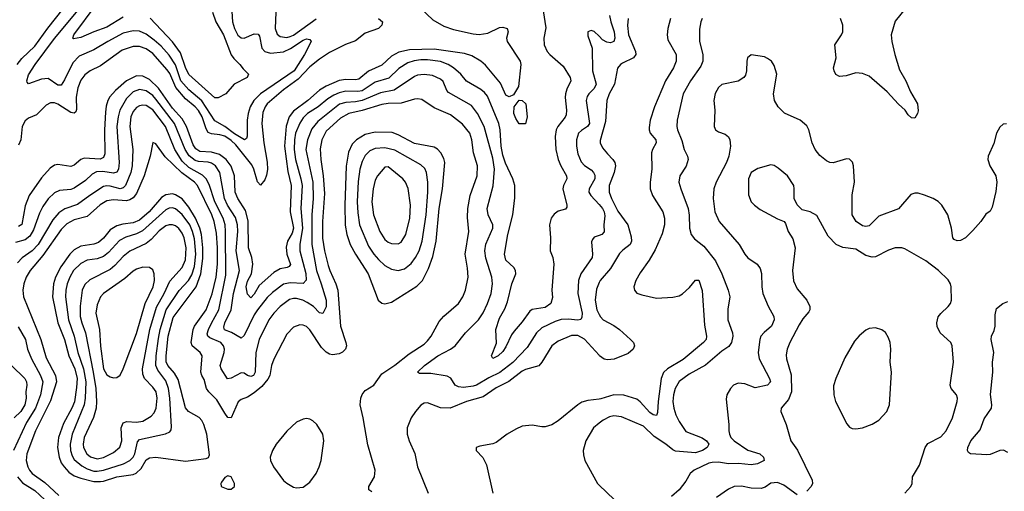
# Model space of a CAD drawing. Header units: inches. Extents: x 1649636 to 1815363, y 506543 to 641975.
# Tile 338 of 656: x 1706457 to 1712477, y 601461 to 604343. Entities that reach past the tile are written whole.
import ezdxf

# ---------------------------------------------------------------- set-up
doc = ezdxf.new("R2010")
doc.units = ezdxf.units.IN
doc.header["$MEASUREMENT"] = 0
doc.layers.add('B7600', color=7, linetype='Continuous')
doc.layers.add('B7610', color=7, linetype='Continuous')

msp = doc.modelspace()

# ---------------------------------------------------------------- linework, layer by layer
at = {"layer": 'B7600', "color": 5}
for points, elevation in [([(1706441.4, 604070), (1706470, 604105.9), (1706550, 604182.2), (1706627.9, 604292.1), (1706769.3, 604470)], 580), ([(1707752.9, 604392.8), (1707758.5, 604330), (1707769.5, 604290), (1707790, 604249.1), (1707810, 604233), (1707830, 604230.2), (1707890, 604256.3), (1707914.7, 604254.7), (1707923.2, 604243.2), (1707937.8, 604170), (1707955.2, 604150), (1707990, 604139), (1708070, 604147.4), (1708113.5, 604166.5), (1708190, 604217.8), (1708210, 604226), (1708230, 604223), (1708239.5, 604210), (1708197.1, 604130), (1708134, 604030), (1707928.9, 603891.1), (1707887.3, 603850), (1707865.5, 603810), (1707852.8, 603770), (1707847.8, 603730), (1707847.9, 603632.1), (1707843, 603617), (1707831.3, 603608.7), (1707770, 603645.8), (1707710, 603691.4), (1707650, 603724.6), (1707570, 603847.2), (1707490, 603915.4), (1707441.5, 603970), (1707410, 604067.2), (1707370, 604126.6), (1707320.9, 604180.9), (1707279.2, 604219.2), (1707230, 604254.7), (1707190, 604272.9), (1707150, 604276.2), (1707090, 604260.6), (1706994.7, 604210), (1706910, 604158.3), (1706820.1, 604119.9), (1706780.8, 604079.2), (1706730, 603975.1), (1706710, 603943.9), (1706690, 603943.2), (1706630, 603984.1), (1706590, 603980.2), (1706510, 603951.6), (1706501.4, 603961.4), (1706499.2, 603970), (1706510, 604005.7), (1706551.5, 604070), (1706670, 604228.4), (1706833.8, 604426.2)], 560), ([(1707090, 604358), (1706990, 604298.7), (1706909.7, 604270.3), (1706830, 604234.5), (1706785.8, 604225.8), (1706782.4, 604230), (1706787.6, 604250), (1706925, 604435)], 540), ([(1709657.8, 604397.8), (1709673.1, 604293.1), (1709660.8, 604230), (1709663.2, 604190), (1709682.5, 604150), (1709697.7, 604130), (1709779.7, 604059.7), (1709822.2, 603990), (1709827.5, 603970), (1709802, 603918), (1709793.3, 603890), (1709791.2, 603868.8), (1709799.8, 603790), (1709798.5, 603761.5), (1709792.8, 603747.2), (1709746.3, 603690), (1709738, 603670), (1709730.7, 603629.3), (1709734.8, 603550), (1709749.5, 603490), (1709765.3, 603450), (1709799.5, 603390), (1709802.7, 603370), (1709782, 603330), (1709776.8, 603310), (1709802.3, 603210), (1709801.3, 603198.7), (1709793.7, 603186.3), (1709750, 603172.9), (1709724.4, 603155.6), (1709707.3, 603130), (1709695.9, 603090), (1709702.7, 603010), (1709700.3, 602930), (1709717, 602890), (1709722.6, 602850), (1709710.3, 602690.3), (1709714.2, 602645.8), (1709704.9, 602610), (1709670, 602585.4), (1709590, 602573.3), (1709576.8, 602563.2), (1709530, 602497.2), (1709479.3, 602440.7), (1709463.3, 602416.7), (1709430, 602343.6), (1709410, 602315.1), (1709383, 602290), (1709350, 602273.2), (1709341.6, 602290), (1709372.3, 602367.7), (1709369, 602450), (1709390, 602518.7), (1709422.5, 602577.5), (1709439.7, 602620.3), (1709466.1, 602730), (1709489.9, 602790), (1709488.4, 602810), (1709478.6, 602830), (1709430, 602873), (1709420.6, 602910), (1709440.5, 603030), (1709471, 603151), (1709484.9, 603255.1), (1709483.4, 603330), (1709471.3, 603370), (1709426.7, 603466.7), (1709410, 603515.1), (1709400.4, 603570), (1709393.8, 603670), (1709386.8, 603710), (1709316.1, 603876.1), (1709298.9, 603898.9), (1709277.2, 603917.2), (1709188.5, 603968.5), (1709155, 604010), (1709109.8, 604050), (1709076.5, 604070), (1709030, 604087.4), (1708950, 604097.8), (1708910, 604098.2), (1708867.8, 604092.2), (1708830, 604080.6), (1708774.3, 604045.7), (1708714.2, 603985.8), (1708630, 603962), (1708550, 603909.6), (1708524.5, 603904.5), (1708450, 603905.8), (1708410, 603896.8), (1708377.4, 603882.6), (1708340.6, 603859.4), (1708280.7, 603810), (1708215.7, 603770), (1708190, 603744.3), (1708169.3, 603710.7), (1708144, 603650), (1708137.1, 603610), (1708135.5, 603550), (1708143, 603490), (1708176.6, 603370), (1708183.6, 603330), (1708176.2, 603190), (1708185.3, 603070), (1708169.7, 602970), (1708169.7, 602930), (1708207, 602793), (1708207.8, 602752.2), (1708189.5, 602730.5), (1708110, 602736.1), (1708070, 602726.6), (1708002.9, 602677.1), (1707970, 602645.4), (1707910, 602569.9), (1707890, 602539.1), (1707830, 602414.5), (1707810, 602397.4), (1707751.4, 602431.4), (1707708.9, 602448.9), (1707704.1, 602464.1), (1707711, 602490), (1707749.9, 602570), (1707764.6, 602670), (1707801.1, 602810), (1707780.1, 602930), (1707790.7, 603050), (1707789.1, 603090), (1707775.4, 603135.4), (1707727, 603210), (1707708.2, 603250), (1707681.3, 603410), (1707654.3, 603450), (1707630, 603466.3), (1707610, 603472.1), (1707550, 603476.9), (1707530, 603483.5), (1707492.2, 603512.2), (1707468.7, 603550), (1707402.6, 603710), (1707290, 603858.8), (1707270, 603880.6), (1707230, 603909.5), (1707190, 603917.5), (1707150, 603903.1), (1707110, 603862.5), (1707069.2, 603790), (1707057.9, 603750), (1707051.2, 603690), (1707064.4, 603470), (1707060.1, 603430), (1707050, 603410.8), (1707030, 603405), (1706964.6, 603415.4), (1706926.5, 603413.5), (1706900.1, 603399.9), (1706858.3, 603361.7), (1706790, 603314.5), (1706770, 603305.6), (1706700, 603300), (1706670, 603285.7), (1706630, 603248.9), (1706597.6, 603202.4), (1706578.4, 603161.6), (1706541.4, 603058.6), (1706518.6, 603021.4), (1706490, 602998.5), (1706430, 602981.6)], 640), ([(1708910, 604410.9), (1708982.6, 604342.6), (1709050, 604303.4), (1709110, 604284.1), (1709230, 604256.7), (1709266.9, 604253.1), (1709319.2, 604260.8), (1709390, 604295.2), (1709410, 604297.3), (1709438, 604290), (1709444, 604270), (1709433.4, 604230), (1709438.3, 604210), (1709517.6, 604090), (1709521.6, 604070), (1709505.8, 603934.2), (1709475.2, 603884.8), (1709450, 603872), (1709430, 603883), (1709396.6, 603956.6), (1709305.6, 604065.6), (1709276.3, 604090), (1709221.9, 604121.9), (1709176.9, 604136.9), (1708990, 604162.9), (1708839.8, 604160.2), (1708775.2, 604144.8), (1708730, 604121.6), (1708670, 604065.8), (1708590.1, 604029.9), (1708530, 603981), (1708510, 603976.1), (1708450, 603977.1), (1708410, 603971.1), (1708330, 603938.2), (1708290, 603912.9), (1708218, 603850), (1708130, 603783.8), (1708104.8, 603750), (1708086.6, 603693.4), (1708076.3, 603570), (1708096.2, 603416.2), (1708116.2, 603330), (1708110.4, 603170), (1708130.9, 603070), (1708121.9, 603038.1), (1708094.3, 602990), (1708086, 602954), (1708090.4, 602910), (1708111.6, 602848.4), (1708104.1, 602835.9), (1708092.7, 602830), (1708050, 602821.4), (1708010, 602799.3), (1707921.6, 602718.4), (1707890, 602665.8), (1707870, 602644.5), (1707850, 602667), (1707842.3, 602710), (1707850, 602745.2), (1707873.4, 602790), (1707882.4, 602850), (1707875.9, 602890), (1707855.1, 602950), (1707854.2, 603114.2), (1707836.6, 603176.6), (1707790.2, 603250.2), (1707773.4, 603290), (1707769.9, 603390), (1707750, 603447.4), (1707719.2, 603490), (1707679, 603519), (1707630, 603534.9), (1707558.9, 603538.9), (1707533.9, 603553.9), (1707518.3, 603578.3), (1707475.6, 603690), (1707450, 603738), (1707390, 603801.9), (1707305.8, 603925.8), (1707250, 603978.3), (1707210, 603998.9), (1707170, 603999.9), (1707110, 603970.4), (1707041.4, 603910), (1707008, 603872), (1706995.1, 603850), (1706985.2, 603814.8), (1706981.5, 603778.5), (1706975.4, 603670), (1706976.2, 603523.8), (1706970, 603501.2), (1706948, 603492), (1706850, 603498.1), (1706830.6, 603489.4), (1706790, 603453.5), (1706770, 603446), (1706690, 603459.1), (1706670, 603454.1), (1706642.9, 603437.1), (1706590, 603378), (1706514, 603270), (1706490, 603206.3), (1706470, 603092.6), (1706450, 603080.5)], 620), ([(1707636.3, 604390), (1707656.2, 604330), (1707703.3, 604250), (1707748.8, 604128.8), (1707765.5, 604105.5), (1707803.6, 604070), (1707822.2, 604042.2), (1707856.3, 604010), (1707847.7, 603990), (1707768, 603950), (1707717.3, 603890), (1707670, 603865.1), (1707650, 603865.1), (1707490, 604008.2), (1707470, 604051.7), (1707440.8, 604140.8), (1707390, 604208.4), (1707253.4, 604353.4)], 540), ([(1708023.8, 604390), (1708019.4, 604290), (1708030, 604254.9), (1708050, 604240.5), (1708090, 604234.9), (1708110, 604239.9), (1708130, 604249.7), (1708270, 604347.8)], 580), ([(1708650.3, 604350), (1708675.6, 604330), (1708671.8, 604310), (1708650, 604289.8), (1708570, 604260.2), (1708510, 604215.2), (1708447.8, 604192.2), (1708350, 604143), (1708290, 604103), (1708230, 604054.4), (1708160.1, 603979.9), (1708070, 603914.6), (1707970.6, 603830), (1707957.4, 603810), (1707944.3, 603775.7), (1707937.4, 603710), (1707949.7, 603590), (1707970, 603473.4), (1707972.1, 603427.9), (1707966.6, 603393.4), (1707955.2, 603364.9), (1707930, 603333), (1707910, 603353.3), (1707888.8, 603430), (1707875.9, 603455.9), (1707778.1, 603578.1), (1707750, 603604.4), (1707710, 603631.1), (1707680.4, 603640.4), (1707630, 603646.1), (1707610, 603654), (1707596.5, 603676.5), (1707572.4, 603750), (1707550, 603788.4), (1707530, 603811.8), (1707470, 603860.8), (1707411.4, 603930), (1707374, 604014), (1707357.6, 604037.6), (1707270, 604136.7), (1707230, 604165.4), (1707190, 604179.2), (1707150, 604179.2), (1707082.9, 604157.1), (1706950, 604060.7), (1706888, 604030), (1706854.4, 604005.6), (1706830, 603973.1), (1706812.5, 603927.5), (1706801.7, 603870), (1706804.6, 603795.4), (1706799.3, 603780.7), (1706790, 603772.5), (1706770, 603777.1), (1706690, 603827.4), (1706670, 603834.9), (1706644.8, 603835.2), (1706618.7, 603821.3), (1706558.7, 603761.3), (1706510, 603741.8), (1706490, 603726), (1706472.2, 603690), (1706463.5, 603610), (1706450, 603577.6)], 580), ([(1710000, 604241.9), (1709970, 604270.8), (1709950, 604277.4), (1709930.5, 604269.5), (1709930, 604244.7), (1709957.6, 604170), (1709959, 604030), (1709981.4, 603950), (1709970, 603922), (1709937.1, 603890), (1709926.5, 603873.5), (1709920.2, 603850), (1709939.8, 603710), (1709929.2, 603690), (1709892.8, 603667.2), (1709874.3, 603650), (1709860.8, 603610), (1709861.1, 603570), (1709870, 603523.8), (1709890, 603474.6), (1709910, 603453.2), (1709950, 603426.3), (1709965.2, 603410), (1709973.4, 603393.4), (1709973, 603370), (1709938.2, 603310), (1709936.9, 603290), (1709949.2, 603270), (1710000, 603213.4)], 660), ([(1710000, 603024.3), (1709970, 603014.3), (1709959, 603001), (1709953.3, 602986.7), (1709959.7, 602910), (1709956.2, 602890), (1709888.8, 602791.2), (1709874.2, 602750), (1709869.5, 602670.5), (1709895.2, 602550), (1709894.4, 602525.6), (1709888.8, 602511.2), (1709870, 602506.5), (1709810, 602513.7), (1709767.9, 602512.1), (1709730, 602499.6), (1709650, 602460.2), (1709617, 602430), (1709560.3, 602339.7), (1709471.6, 602248.4), (1709392.7, 602187.3), (1709324.4, 602155.6), (1709250.2, 602110), (1709230, 602103), (1709170, 602096.7), (1709139.7, 602099.7), (1709119.4, 602110), (1709092.7, 602152.7), (1709070, 602165.9), (1708970, 602181.3), (1708902.3, 602182.3), (1708889.5, 602189.5), (1708931.7, 602230), (1709013, 602290), (1709091.1, 602330), (1709119.1, 602350), (1709183.5, 602430), (1709261.2, 602510), (1709290, 602551.6), (1709318, 602610), (1709338.6, 602670), (1709347.5, 602730), (1709344.1, 602770), (1709307, 602887), (1709301.3, 602930), (1709307.6, 602972.4), (1709349.8, 603070), (1709350.5, 603090.5), (1709321.8, 603150), (1709315.8, 603190), (1709351.9, 603328.1), (1709359.5, 603430), (1709350, 603497.4), (1709296.4, 603690), (1709256.4, 603770), (1709218.6, 603818.6), (1709079.1, 603899.1), (1709068.2, 603910), (1709045.2, 603965.2), (1709030, 603980.2), (1708981.7, 604001.7), (1708930, 604009.4), (1708890, 604004.3), (1708870, 603996.7), (1708747.1, 603912.9), (1708663.8, 603896.2), (1708550, 603849), (1708510, 603841.5), (1708450, 603838.4), (1708412.9, 603827.1), (1708279.1, 603720.9), (1708243.3, 603676.7), (1708217.3, 603610), (1708206.5, 603550), (1708249.4, 603350), (1708251.5, 603250), (1708242.7, 603150), (1708242, 602970), (1708271.2, 602810), (1708300.7, 602730), (1708330, 602630.4), (1708330, 602589.5), (1708310, 602547.1), (1708290, 602552.9), (1708253.8, 602590), (1708215.3, 602615.3), (1708187.4, 602630), (1708150, 602640.6), (1708130, 602640.4), (1708106.8, 602633.2), (1708049.4, 602590), (1708010.1, 602550), (1707979.5, 602510), (1707921, 602390), (1707899.6, 602310), (1707896.8, 602190), (1707886.7, 602170), (1707870, 602162.3), (1707850, 602168.9), (1707830, 602183.8), (1707810, 602185), (1707750, 602152.7), (1707728.1, 602148.1), (1707688.3, 602210), (1707683, 602230), (1707707.3, 602310), (1707707.9, 602330), (1707702.3, 602350), (1707686.3, 602370), (1707619.1, 602399.1), (1707606.5, 602410), (1707603.7, 602423.7), (1707610.8, 602450), (1707629.8, 602489.8), (1707673.8, 602570), (1707717.7, 602782.3), (1707715.9, 603050), (1707712.1, 603090), (1707700.8, 603130), (1707650, 603230), (1707615.6, 603335.6), (1707597.4, 603370), (1707574.1, 603394.1), (1707490, 603440.8), (1707450, 603479.7), (1707406.1, 603550), (1707348.5, 603690), (1707270, 603792.6), (1707230, 603818.5), (1707210, 603821.6), (1707190, 603818), (1707170, 603806.8), (1707150, 603782.3), (1707136.5, 603750), (1707130.1, 603690), (1707148.8, 603550), (1707144.4, 603450), (1707136.3, 603410), (1707102.7, 603330), (1707090, 603316.5), (1707070, 603310.4), (1707010, 603325.5), (1706990, 603327.5), (1706970, 603323.4), (1706884.8, 603270), (1706810, 603213.5), (1706732.7, 603187.3), (1706696.5, 603163.5), (1706660.1, 603119.9), (1706570, 602969.9), (1706532.3, 602930), (1706471.5, 602888.6), (1706442.9, 602857.1)], 660), ([(1708610, 601459.2), (1708591.6, 601470), (1708592.1, 601490), (1708625.6, 601550), (1708629.9, 601590), (1708586.3, 601746.3), (1708557.8, 601910), (1708538.6, 601990), (1708542.6, 602030), (1708550, 602054), (1708570, 602076.5), (1708621.6, 602110), (1708670, 602180.3), (1708750, 602231.9), (1708838.9, 602301.1), (1708930, 602361.4), (1708950, 602380.2), (1708972.2, 602410), (1709020.6, 602499.4), (1709050, 602531.1), (1709138.8, 602610), (1709167.2, 602650), (1709183.2, 602690), (1709198.6, 602770), (1709195.2, 602824.8), (1709180.7, 602910), (1709202, 603050), (1709195.5, 603135.5), (1709197.1, 603190), (1709211, 603270), (1709254.2, 603390), (1709256.9, 603450), (1709231.6, 603530), (1709222.1, 603610), (1709209.1, 603649.1), (1709164.7, 603704.7), (1709090, 603762.3), (1708990, 603804.9), (1708914.9, 603854.9), (1708890, 603860.3), (1708870, 603857.8), (1708790, 603832.8), (1708710, 603831), (1708670, 603824.7), (1708551.3, 603788.7), (1708470, 603769.6), (1708418.4, 603741.6), (1708330, 603663.2), (1708303.5, 603610), (1708294.7, 603554.7), (1708297.3, 603490), (1708312.1, 603390), (1708320.5, 603280.5), (1708307.2, 603110), (1708307.9, 603007.9), (1708319.5, 602930), (1708341.8, 602841.8), (1708352.1, 602810), (1708390.1, 602730), (1708401.6, 602690), (1708419.1, 602470), (1708451.3, 602370), (1708454, 602350), (1708449.5, 602330.5), (1708430, 602310.8), (1708410, 602302), (1708370, 602295.7), (1708350, 602299.4), (1708330, 602311.5), (1708301.1, 602341.1), (1708230, 602448.2), (1708210, 602468.3), (1708190, 602477.7), (1708170, 602479.1), (1708130, 602463.5), (1708090, 602420.7), (1708010, 602268), (1707995.9, 602230), (1707985.9, 602170), (1707974.1, 602145.9), (1707937.6, 602102.4), (1707890, 602063.8), (1707850, 602037.7), (1707810, 602023.1), (1707792.3, 602007.7), (1707750, 601911.1), (1707730, 601912.8), (1707710, 601938.5), (1707661.4, 602021.4), (1707612.7, 602070), (1707598.7, 602090), (1707583.7, 602143.7), (1707569.4, 602169.4), (1707563.7, 602190), (1707572.2, 602290), (1707560.8, 602310), (1707510.6, 602350), (1707506, 602370), (1707517.4, 602450), (1707526.3, 602470), (1707595.8, 602570), (1707632.6, 602667.4), (1707658.5, 602770), (1707666, 602850), (1707666.1, 602950), (1707659.1, 603039.1), (1707646.1, 603110), (1707632, 603150), (1707544.2, 603330), (1707526.3, 603350), (1707447.9, 603407.9), (1707346.1, 603506.1), (1707290, 603585.6), (1707270, 603594), (1707253.7, 603510), (1707218, 603390), (1707170, 603282), (1707150, 603253.9), (1707130, 603242.3), (1707110, 603237.4), (1707030, 603243.5), (1706990, 603237), (1706948.4, 603211.6), (1706870, 603140.7), (1706790, 603119.5), (1706744.1, 603095.9), (1706710, 603060.8), (1706598.4, 602901.6), (1706520.1, 602810), (1706496.8, 602770), (1706481.4, 602730), (1706475, 602690), (1706480.6, 602650), (1706584.9, 602390), (1706617.5, 602277.5), (1706675.2, 602170), (1706681.8, 602130), (1706645.3, 602014.7), (1706552.8, 601830), (1706499.7, 601690), (1706495.3, 601650), (1706506.5, 601610), (1706516.9, 601590), (1706532.8, 601570), (1706610, 601516), (1706696, 601436)], 680), ([(1710000, 602737.9), (1709982.8, 602697.2), (1709974.8, 602630), (1709986.4, 602570), (1710000, 602541.9)], 680), ([(1706447.3, 602467.3), (1706491.1, 602390), (1706504.3, 602330), (1706528.5, 602270), (1706584.6, 602170), (1706597.5, 602130), (1706584.1, 602050), (1706553.3, 601970), (1706498.8, 601881.2), (1706417.8, 601710)], 660), ([(1710000, 602292.4), (1709910, 602391), (1709870, 602413.2), (1709830, 602414.4), (1709750, 602379.8), (1709710, 602350.8), (1709650.2, 602250), (1709630, 602228.1), (1709550, 602206), (1709530, 602195.9), (1709447.2, 602132.8), (1709370, 602094.4), (1709290, 602038.9), (1709189.4, 602010.6), (1709089, 601969), (1709030.6, 601970.6), (1708950, 602003), (1708930, 601999.7), (1708910, 601987.8), (1708876, 601950), (1708850, 601909.5), (1708825.8, 601850), (1708826, 601810), (1708837.8, 601770), (1708872.3, 601692.3), (1708888.4, 601610), (1708954.3, 601450)], 680), ([(1706405.5, 602230), (1706487.5, 602150), (1706498.4, 602130), (1706500.4, 602110), (1706494.4, 602070), (1706496.9, 602030), (1706487.8, 601990), (1706462.6, 601950), (1706422.7, 601910)], 640), ([(1710000, 602024.6), (1709930, 602017), (1709894.6, 602005.4), (1709870, 601989.8), (1709750, 601891.1), (1709710, 601867.4), (1709670, 601856.4), (1709650, 601855.6), (1709590, 601865.7), (1709530, 601858.9), (1709490, 601842), (1709437.1, 601810), (1709370, 601759.7), (1709350, 601751.3), (1709270, 601738), (1709247.7, 601730), (1709247.3, 601710), (1709288.8, 601668.8), (1709310, 601622.8), (1709350.1, 601450)], 720), ([(1710000, 601877.8), (1709964.9, 601850), (1709918.2, 601770), (1709902.2, 601710), (1709903.4, 601683.4), (1709913, 601650), (1709990, 601508.2), (1710000, 601498.8)], 740), ([(1706443.9, 601550), (1706474.1, 601514.1), (1706550, 601465.9), (1706609.3, 601409.3)], 660)]:
    msp.add_lwpolyline(points, dxfattribs=dict(at, elevation=elevation))
for points, elevation in [([(1709510, 603708), (1709490, 603739), (1709478.4, 603770), (1709480.9, 603810), (1709510, 603850.8), (1709530, 603850.6), (1709550.7, 603830), (1709559.3, 603750), (1709550, 603708)], 620), ([(1708630, 603656.1), (1708570, 603641.4), (1708515.2, 603610), (1708490, 603583.5), (1708467, 603533), (1708452, 603448), (1708445.6, 603210), (1708447.7, 603087.7), (1708456.3, 603030), (1708478.1, 602970), (1708510.6, 602910), (1708587.4, 602790), (1708648.9, 602630), (1708670, 602612), (1708690, 602607.2), (1708730, 602617.8), (1708885.3, 602714.7), (1708919.5, 602750), (1708957.1, 602823), (1708983.3, 602896.7), (1709002.2, 602990), (1709021.6, 603190), (1709042.7, 603310), (1709055.5, 603470), (1709050, 603495.8), (1709031.9, 603530), (1709011.5, 603551.5), (1708990, 603565), (1708870, 603586.3), (1708770, 603640.7), (1708733.9, 603653.9)], 720), ([(1708690, 603559.9), (1708630, 603556.2), (1708598, 603542), (1708570, 603513.6), (1708550, 603476.4), (1708536.4, 603430), (1708525.7, 603354.3), (1708519.7, 603230), (1708523.4, 603163.4), (1708534.5, 603090), (1708590, 602959.2), (1708621.4, 602910), (1708650, 602877.4), (1708690, 602842), (1708730, 602819.7), (1708770, 602811.1), (1708810, 602821.5), (1708850, 602854.5), (1708875.9, 602890), (1708898.3, 602930), (1708918.5, 602990), (1708942.7, 603150), (1708952.2, 603290), (1708951.3, 603351.4), (1708943.4, 603410), (1708933.9, 603433.9), (1708910, 603457.3), (1708750, 603545.6)], 740), ([(1708710, 603444.4), (1708690, 603442.6), (1708643.5, 603390), (1708630, 603362), (1708617, 603310), (1708609.6, 603230), (1708620.7, 603150), (1708658.9, 603050), (1708690, 603000.6), (1708710, 602984.2), (1708730, 602975.5), (1708770, 602973.7), (1708790, 602983.9), (1708818, 603030), (1708843.2, 603130), (1708846.4, 603210), (1708831, 603311), (1708815.9, 603350), (1708799.3, 603370)], 760), ([(1707390, 603279.2), (1707350, 603273.8), (1707323.2, 603256.8), (1707248.1, 603170), (1707190, 603118.3), (1707150, 603101.6), (1707086.6, 603093.4), (1707050, 603083.6), (1707010, 603058.5), (1706970, 603009.2), (1706938.3, 602981.7), (1706910, 602970.8), (1706830, 602959), (1706790, 602938), (1706763.4, 602910), (1706707.1, 602832.9), (1706674.8, 602770), (1706662.6, 602730), (1706657.9, 602650), (1706689.7, 602490), (1706729.7, 602390), (1706756.5, 602290), (1706793.9, 602210), (1706808, 602150), (1706804.7, 602095.3), (1706791.3, 602008.7), (1706776, 601970), (1706724.3, 601875.7), (1706693.2, 601790), (1706687.6, 601730), (1706697.3, 601670), (1706710, 601635.6), (1706727.5, 601610), (1706758, 601578), (1706790, 601556.3), (1706830, 601540.9), (1706910, 601521.9), (1706950, 601520.4), (1706970, 601524.3), (1707050, 601549.7), (1707150, 601564.6), (1707168.3, 601571.7), (1707199.3, 601600.7), (1707230, 601652.9), (1707250, 601666.6), (1707290, 601669.5), (1707470, 601646.3), (1707597.3, 601662.7), (1707611, 601669), (1707616.6, 601683.4), (1707600.4, 601810), (1707582.9, 601870), (1707570, 601895), (1707553.1, 601913.1), (1707489.2, 601949.2), (1707470.7, 601970.7), (1707425.1, 602145.1), (1707402.6, 602182.6), (1707361.4, 602230), (1707351.9, 602251.9), (1707351.8, 602290), (1707365.2, 602410), (1707396, 602524), (1707535.2, 602710), (1707565, 602790), (1707576, 602884), (1707575.8, 602950), (1707567.4, 603030), (1707557.2, 603070), (1707530.8, 603130.8), (1707490, 603198.3), (1707450, 603248), (1707410, 603273.6)], 720), ([(1707390, 603193.7), (1707370, 603192), (1707350, 603181.8), (1707207.5, 603052.5), (1707170, 603034.5), (1707106, 603014), (1707066.8, 602993.2), (1706999.6, 602920.4), (1706970, 602896.7), (1706930, 602882.6), (1706870, 602873), (1706830, 602853.9), (1706785.9, 602810), (1706762.5, 602770), (1706746.6, 602730), (1706738.6, 602690), (1706737.4, 602650), (1706755.1, 602510), (1706790.1, 602410.1), (1706811.8, 602310), (1706846.9, 602210), (1706860.1, 602130), (1706857, 602030), (1706851.5, 601990), (1706777, 601810), (1706764.2, 601750), (1706767.1, 601710), (1706777.6, 601677.6), (1706790, 601656.6), (1706836.1, 601616.1), (1706870, 601597.8), (1706910, 601585.2), (1706930, 601583.6), (1706970, 601589.7), (1707092.1, 601630), (1707130.8, 601649.2), (1707150, 601669.5), (1707160.9, 601690), (1707176.6, 601763.4), (1707190, 601778.9), (1707348, 601812), (1707374.6, 601825.4), (1707382, 601838), (1707384.8, 601855.2), (1707374.7, 602030), (1707365.6, 602090), (1707350, 602135.6), (1707300.9, 602200.9), (1707289.9, 602230), (1707291.5, 602290), (1707305, 602395), (1707315.5, 602450), (1707351.7, 602570), (1707431.6, 602688.4), (1707489.7, 602750.3), (1707510, 602784.4), (1707525.5, 602834.5), (1707533.1, 602910), (1707524.6, 603004.6), (1707513.1, 603050), (1707496.6, 603090), (1707450, 603153.7), (1707410, 603186.7)], 740), ([(1707390, 603090.4), (1707370, 603090.4), (1707350, 603083.4), (1707310, 603053.6), (1707259.8, 603000.2), (1707230, 602976.1), (1707130, 602929.3), (1707090, 602896.5), (1707039.2, 602840.8), (1707010, 602816), (1706885.4, 602754.6), (1706855.5, 602724.5), (1706837.9, 602690), (1706826.7, 602593.2), (1706826.9, 602530), (1706835.9, 602490), (1706858.1, 602430), (1706906.6, 602190), (1706922.3, 602090), (1706925.5, 602010), (1706924, 601970), (1706908.1, 601911.9), (1706851.6, 601790), (1706845.3, 601750), (1706847.6, 601730), (1706867.8, 601690), (1706890, 601671.8), (1706930, 601660.5), (1706970, 601667.4), (1707030, 601697.9), (1707068.8, 601731.2), (1707081.1, 601770), (1707077.8, 601850), (1707090, 601880.3), (1707112.1, 601887.9), (1707170, 601883.3), (1707210.3, 601889.7), (1707260, 601920), (1707278.1, 601941.9), (1707290.3, 601969.7), (1707297.6, 602030), (1707290.4, 602070), (1707270, 602098.5), (1707220.2, 602150), (1707210, 602177), (1707207, 602210), (1707252.6, 602450), (1707293.5, 602586.5), (1707340.5, 602670), (1707375.2, 602744.8), (1707450, 602829.4), (1707470, 602875.8), (1707475.4, 602950), (1707462.3, 603010), (1707450, 603039.4), (1707430, 603067.7), (1707410, 603083.2)], 760), ([(1707210, 602831.6), (1707170, 602818.9), (1707150, 602807.1), (1707098.5, 602761.5), (1706968.8, 602671.2), (1706950, 602649.7), (1706930, 602601.6), (1706921.3, 602550), (1706944.8, 602450), (1706950.8, 602349.2), (1706970, 602210.4), (1706990, 602174.2), (1707010, 602160.2), (1707030, 602154.6), (1707050, 602156.4), (1707070, 602170.4), (1707090, 602210.4), (1707170, 602426), (1707223.6, 602610), (1707272, 602710), (1707279.9, 602750), (1707279, 602790), (1707270, 602815.1), (1707250, 602829.7)], 780), ([(1708210, 601905.7), (1708190, 601902.7), (1708150, 601883.1), (1708090, 601829.7), (1708025.2, 601750), (1708001.5, 601710), (1707988.9, 601670), (1707990.2, 601650), (1708008.1, 601610), (1708070, 601527.6), (1708090, 601510.3), (1708130, 601487.2), (1708150, 601482), (1708190, 601487), (1708230, 601516.4), (1708269, 601571), (1708288.7, 601610), (1708300.3, 601650), (1708316.2, 601770), (1708309.8, 601810), (1708274, 601870), (1708250, 601892.8), (1708230, 601902.6)], 720), ([(1707730, 601556.2), (1707710, 601546.6), (1707690, 601518), (1707685.7, 601510), (1707687.6, 601490), (1707730, 601474.5), (1707750, 601474.9), (1707769.7, 601490), (1707769.7, 601510), (1707750, 601549.5)], 720)]:
    msp.add_lwpolyline(points, close=True, dxfattribs=dict(at, elevation=elevation))
at = {"layer": 'B7610', "color": 5}
for points, elevation in [([(1710062.1, 604370), (1710070.6, 604330), (1710091.9, 604270), (1710094.8, 604230), (1710090, 604209.8), (1710070, 604201.3), (1710046.4, 604206.4), (1710021.3, 604221.3), (1710000, 604241.9)], 660), ([(1711870.2, 604410), (1711810, 604335.1), (1711785.2, 604250), (1711789.3, 604210), (1711807.2, 604130), (1711837.2, 604037.2), (1711874.3, 603970), (1711903.5, 603903.5), (1711947.3, 603830), (1711950, 603786), (1711946.8, 603770), (1711930, 603742), (1711910, 603744), (1711890, 603761.2), (1711871.5, 603791.5), (1711830, 603827), (1711761.7, 603901.7), (1711650, 603998.9), (1711610, 604014.7), (1711570, 604018), (1711510, 604001.3), (1711470, 603997), (1711447.6, 604007.6), (1711437.2, 604030), (1711433.2, 604050), (1711449.1, 604110.9), (1711441.2, 604190), (1711481.6, 604250), (1711489.7, 604270.3), (1711489.6, 604310), (1711475.1, 604350)], 740), ([(1710630.3, 604350), (1710621.5, 604330), (1710613.4, 604286.6), (1710614, 604210), (1710632.9, 604130), (1710634.5, 604090), (1710621.1, 604058.9), (1710558.9, 603970), (1710514.2, 603890), (1710476.5, 603730), (1710475.6, 603690), (1710479.7, 603670), (1710505.9, 603605.9), (1710520.6, 603550), (1710539.1, 603510), (1710543.6, 603490), (1710531, 603449), (1710493.1, 603390), (1710488, 603350), (1710498.6, 603310), (1710544.7, 603190), (1710550.2, 603149.8), (1710551.5, 603070), (1710561.7, 603030), (1710583.8, 603003.8), (1710639.3, 602959.3), (1710710.5, 602870.5), (1710750.9, 602790), (1710788.4, 602690), (1710798, 602650), (1710785.7, 602574.3), (1710786.9, 602510), (1710815.8, 602430), (1710816.9, 602410), (1710808.6, 602371.4), (1710793.7, 602346.3), (1710750, 602316.8), (1710650, 602231.4), (1710550, 602176.5), (1710490, 602133), (1710464.1, 602090), (1710453.6, 602050), (1710450.6, 602010), (1710455.7, 601970), (1710468.9, 601928.9), (1710490, 601887.1), (1710530, 601826.7), (1710630, 601787.5), (1710656.9, 601770), (1710671.1, 601750), (1710660.2, 601730), (1710631.6, 601710), (1710590, 601696.4), (1710466.4, 601706.4), (1710450, 601714.8), (1710408.1, 601750), (1710335.9, 601795.9), (1710270, 601859.1), (1710136.9, 601916.9), (1710090, 601923.2), (1710063.6, 601916.4), (1710023.5, 601896.5), (1710000, 601877.8)], 740), ([(1710436.6, 604350), (1710418.9, 604290), (1710416.3, 604250), (1710420, 604220), (1710471.3, 604131.3), (1710470.9, 604090), (1710454.1, 604050), (1710406.3, 603970), (1710337.7, 603810), (1710311, 603730), (1710305.4, 603685.4), (1710305.2, 603670), (1710312.1, 603650), (1710345.5, 603610), (1710349.1, 603590), (1710325.6, 603550), (1710319.3, 603530), (1710321.2, 603430), (1710312.2, 603350), (1710312.4, 603310), (1710325.2, 603270), (1710388.6, 603170), (1710399.4, 603130), (1710399.8, 603090), (1710384.9, 603035.1), (1710342.6, 602937.4), (1710305.5, 602874.5), (1710250, 602796.8), (1710224.8, 602750), (1710212.8, 602710), (1710216.1, 602690), (1710230, 602671.8), (1710261.7, 602661.7), (1710350, 602642.6), (1710451.2, 602648.8), (1710490, 602656.3), (1710510, 602668.1), (1710553.1, 602706.9), (1710590, 602752.6), (1710610, 602751.7), (1710629.4, 602689.4), (1710644.2, 602475.7), (1710657.2, 602410), (1710653.9, 602390), (1710638.5, 602370), (1710513.2, 602266.8), (1710418.4, 602210), (1710393.2, 602186.8), (1710378.8, 602150), (1710360.3, 602010), (1710356.8, 601943.2), (1710350, 601924.7), (1710330, 601928.7), (1710310, 601943.2), (1710250, 602008.7), (1710230, 602023.8), (1710150, 602049.9), (1710090, 602050.5), (1710010, 602025.7), (1710000, 602024.6)], 720), ([(1710177, 604350), (1710172.7, 604307.3), (1710178.9, 604250), (1710222.2, 604150), (1710224, 604130), (1710210.5, 604109.5), (1710142, 604078), (1710130, 604069.8), (1710112.8, 604047.2), (1710093.6, 603950), (1710060.8, 603890), (1710047.1, 603850), (1710038.4, 603721.6), (1710006.2, 603606.2), (1710006.6, 603590), (1710020.1, 603560.1), (1710050, 603523), (1710084.3, 603490), (1710096.6, 603470), (1710098.9, 603450), (1710091.8, 603410), (1710061.9, 603330), (1710062, 603290), (1710076, 603250), (1710113.8, 603173.8), (1710175.8, 603090), (1710196.3, 603016.3), (1710198.1, 602990), (1710190, 602968.7), (1710144.3, 602935.7), (1710124.4, 602915.6), (1710070, 602822.3), (1710005.1, 602750), (1710000, 602737.9)], 680), ([(1712490, 603707), (1712470, 603704.5), (1712450, 603687), (1712430.2, 603649.8), (1712413.7, 603586.3), (1712379.6, 603510), (1712376.9, 603490), (1712389, 603450), (1712424.6, 603390), (1712431.3, 603351.3), (1712426.4, 603293.6), (1712403.1, 603196.9), (1712390, 603173.2), (1712364.4, 603155.6), (1712334, 603110), (1712284.8, 603055.2), (1712239.1, 603010), (1712210, 602993.6), (1712190, 602991.6), (1712170, 603000.7), (1712161.6, 603010), (1712154.7, 603070), (1712131.3, 603150), (1712094.3, 603210), (1712071.9, 603231.9), (1712041.6, 603250), (1711990, 603272), (1711950, 603282.5), (1711930, 603283.5), (1711904.8, 603275.2), (1711830, 603188.2), (1711710, 603143.5), (1711650, 603084), (1711630, 603079.2), (1711610, 603083.8), (1711571.3, 603110), (1711547.7, 603150), (1711547.5, 603272.5), (1711560.4, 603350), (1711555.3, 603450), (1711550, 603472.3), (1711531, 603491), (1711512.7, 603492.7), (1711430, 603469.7), (1711410, 603471.2), (1711390, 603481.3), (1711350, 603514.3), (1711321, 603550), (1711302.7, 603590), (1711283, 603670), (1711270, 603694.5), (1711230, 603729.5), (1711132.4, 603772.4), (1711094, 603810), (1711071.6, 603850), (1711065.6, 603890), (1711087.3, 604010), (1711070, 604064), (1711052.7, 604090), (1711030, 604106.6), (1711010, 604116.2), (1710930, 604129.2), (1710907.7, 604110), (1710903, 604090), (1710901.3, 604030), (1710894.6, 604005.4), (1710884.9, 603990), (1710850, 603968), (1710750, 603947.6), (1710728.8, 603930), (1710710, 603893.2), (1710700.9, 603850), (1710706.5, 603790), (1710703.8, 603690), (1710710.8, 603670), (1710730, 603658), (1710770, 603644), (1710790, 603626.8), (1710798.4, 603610), (1710802.4, 603570), (1710791.9, 603510), (1710779.3, 603470), (1710715, 603350), (1710700.2, 603310), (1710696, 603250), (1710707.9, 603170), (1710734, 603110), (1710856, 602970), (1710890.4, 602910), (1710909.2, 602889.2), (1710965.5, 602850), (1710983.8, 602823.8), (1710993, 602793), (1710994.3, 602710), (1711001.2, 602670), (1711032.8, 602592.8), (1711068.9, 602530), (1711070.2, 602510.2), (1711053.6, 602470), (1711007.9, 602432.1), (1710989.3, 602410), (1710981.6, 602390), (1710972.9, 602310), (1710979.3, 602270), (1711042.3, 602150), (1711046.7, 602130), (1711030.2, 602109.8), (1710954.1, 602094.1), (1710890, 602117.2), (1710850, 602123), (1710822, 602110), (1710803, 602090), (1710781.6, 602050), (1710776.1, 602023.9), (1710793.2, 601870), (1710793, 601830), (1710795.9, 601810), (1710805.4, 601790), (1710826, 601770), (1710910, 601711.9), (1710981.6, 601690), (1711004.9, 601670), (1711008.2, 601650), (1710968.2, 601630), (1710930, 601622.2), (1710851.2, 601631.2), (1710790, 601629.9), (1710730, 601638.6), (1710690, 601637.4), (1710670, 601632.5), (1710580.4, 601590), (1710556.9, 601570), (1710530, 601522.9), (1710489, 601471), (1710443, 601430)], 760), ([(1711869.8, 601450.2), (1711906.3, 601490), (1711913, 601510), (1711916.9, 601550), (1711958, 601622), (1711993.3, 601730), (1712010, 601752.8), (1712090, 601794.3), (1712120.9, 601830), (1712160.3, 601910), (1712188.7, 602010), (1712190.9, 602030), (1712185.7, 602050), (1712152.8, 602090), (1712145.6, 602110), (1712167.3, 602250), (1712159.3, 602350), (1712150, 602371.1), (1712085.2, 602430), (1712067.6, 602467.6), (1712065, 602490), (1712073.3, 602526.7), (1712090, 602548.9), (1712134, 602590), (1712147.3, 602610), (1712153.6, 602630), (1712151.6, 602710), (1712147.3, 602730), (1712134.1, 602754.1), (1712074.5, 602810), (1711997, 602870), (1711870, 602944.2), (1711849.7, 602949.7), (1711810, 602949.7), (1711770, 602936), (1711690, 602895), (1711670, 602891.4), (1711630, 602902.6), (1711570, 602940.3), (1711490, 602950.8), (1711450, 602969.7), (1711400.5, 603020.5), (1711330, 603146), (1711290, 603169.6), (1711241, 603181), (1711211.5, 603211.5), (1711192, 603250), (1711193.3, 603310), (1711189.5, 603330), (1711152, 603390), (1711095.5, 603435.5), (1711070, 603451.5), (1711050, 603455.6), (1710970, 603434.3), (1710928.9, 603410), (1710913.1, 603370), (1710913.4, 603273.4), (1710930, 603230.8), (1710949.1, 603209.1), (1710984.5, 603184.5), (1711090, 603125.5), (1711130.5, 603110.5), (1711138.8, 603098.8), (1711155.8, 603050), (1711184.9, 603004.9), (1711198.5, 602950), (1711181.9, 602810), (1711187.9, 602747.9), (1711210, 602699.5), (1711270.1, 602630.1), (1711287.3, 602590), (1711287.1, 602570), (1711281.5, 602558.5), (1711245.2, 602514.8), (1711222, 602478), (1711166, 602370), (1711150.2, 602330), (1711144.1, 602295.9), (1711145, 602270), (1711173.8, 602173.8), (1711175.5, 602070), (1711157.8, 602022.2), (1711112, 601970), (1711110.3, 601950), (1711144, 601870), (1711172.3, 601770), (1711211.9, 601711.9), (1711302.2, 601530), (1711305.2, 601510), (1711296, 601490), (1711270, 601461.3)], 780), ([(1710000, 603213.4), (1710021, 603190), (1710030.6, 603170), (1710034.5, 603145.5), (1710028.1, 603090), (1710030, 603046.6), (1710017.1, 603030), (1710000, 603024.3)], 660), ([(1712498.7, 601698.7), (1712471.9, 601711.9), (1712450, 601709.8), (1712390, 601687.1), (1712370, 601683.7), (1712269.8, 601689.8), (1712257.6, 601697.6), (1712251.6, 601710), (1712254.8, 601730), (1712272.7, 601770), (1712330, 601837), (1712354.8, 601905.2), (1712398.4, 601970), (1712401.6, 601990), (1712392.9, 602052.9), (1712406.9, 602190), (1712404.2, 602250), (1712412.8, 602310), (1712396.2, 602390), (1712399.5, 602410), (1712416.2, 602443.8), (1712422, 602470), (1712421, 602539), (1712430, 602578), (1712468.7, 602610), (1712498, 602622)], 760), ([(1710000, 602541.9), (1710007.2, 602527.2), (1710025.4, 602510), (1710090, 602475.4), (1710123.5, 602450), (1710192.4, 602390), (1710209.1, 602370), (1710217, 602350), (1710208.7, 602330), (1710176.4, 602303.6), (1710091.8, 602268.2), (1710050, 602264.5), (1710030, 602269.9), (1710002.2, 602290), (1710000, 602292.4)], 680), ([(1710000, 601498.8), (1710092.1, 601412.1), (1710130, 601347.2), (1710163.6, 601323.6), (1710250, 601293), (1710290, 601272.2), (1710314.6, 601250), (1710330.5, 601210), (1710325.9, 601154.1), (1710314.7, 601130), (1710250, 601105.9), (1710149.7, 601090.3), (1710110, 601071.9), (1710086.2, 601050), (1710063.7, 601016.3), (1710030, 600935.4), (1710000, 600807.7)], 740), ([(1711210, 601440.5), (1711130, 601498.7), (1711090, 601515.6), (1711050, 601511.1), (1711014.1, 601485.9), (1710990, 601478.7), (1710930, 601481.2), (1710870, 601493.6), (1710826, 601490), (1710790, 601475.1), (1710717.3, 601422.7)], 780)]:
    msp.add_lwpolyline(points, dxfattribs=dict(at, elevation=elevation))
at = {"layer": 'B7610', "color": 5, "elevation": 820}
msp.add_lwpolyline([(1711690, 602459.8), (1711650, 602456.1), (1711630, 602446.6), (1711590, 602411.9), (1711561.7, 602378.3), (1711502.9, 602277.1), (1711447, 602150), (1711433.5, 602106.5), (1711434.5, 602050), (1711444.2, 602010), (1711513.8, 601873.8), (1711530, 601852.4), (1711546.2, 601846.2), (1711570, 601843.6), (1711610, 601848.5), (1711670, 601871), (1711710, 601896.5), (1711759.8, 601950), (1711775, 601990), (1711786.8, 602190), (1711779.8, 602250), (1711783.4, 602330), (1711779.1, 602370), (1711770, 602399.6), (1711750, 602431.2), (1711729, 602449)], close=True, dxfattribs=at)

doc.saveas('drawing.dxf')
